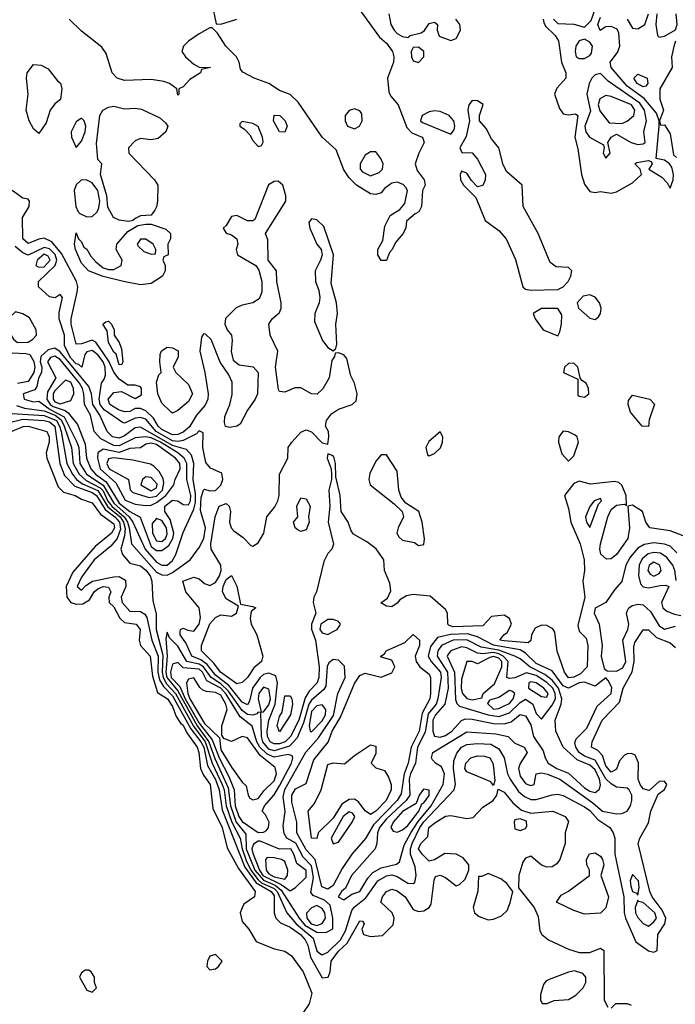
# Model space of a CAD drawing. Header units: inches. Extents: x 2789275 to 2951659, y 860290 to 1033804.
# Tile 283 of 316: x 2926578 to 2929030, y 990869 to 994549. Entities that reach past the tile are written whole.
import ezdxf

# ---------------------------------------------------------------- set-up
doc = ezdxf.new("R2010")
doc.units = ezdxf.units.IN
doc.header["$MEASUREMENT"] = 0
doc.layers.add('C9929', color=7, linetype='Continuous')

msp = doc.modelspace()

# ---------------------------------------------------------------- linework, layer by layer
at = {"layer": 'C9929', "color": 2}
for points, elevation in [([(2927297.3, 994610), (2927312.7, 994532.7), (2927330, 994531.3), (2927390, 994550.7)], 6), ([(2927848, 994588), (2927923.7, 994483.7), (2927950, 994460.5), (2927972, 994430), (2927977.6, 994410), (2927976.4, 994390), (2927953.4, 994330), (2927958.8, 994278.8), (2927964.5, 994264.5), (2927993.4, 994230), (2928025.4, 994145.4), (2928045.1, 994125.1), (2928082.8, 994110), (2928085.2, 994105.2), (2928090.6, 994090), (2928070.6, 994050), (2928057.3, 994010), (2928064.9, 993984.9), (2928091, 993950), (2928094.8, 993930), (2928084.7, 993910), (2928081, 993850), (2928071.3, 993830), (2928056.9, 993823.1), (2928024.7, 993795.3), (2928022, 993770), (2928011.6, 993748.4), (2927983.6, 993716.4), (2927971.3, 993690), (2927961, 993679), (2927950, 993648), (2927930, 993648), (2927918, 993670), (2927918, 993690), (2927936.4, 993723.6), (2927943.1, 993776.9), (2927963.1, 993816.9), (2928000.4, 993839.6), (2928018, 993862), (2928029, 993910), (2928022, 993922), (2928012.7, 993932.7), (2927990, 993941.2), (2927970, 993937.2), (2927942.5, 993917.5), (2927930, 993902), (2927910, 993895.3), (2927890, 993898), (2927838, 993930), (2927810, 993958), (2927790, 993988), (2927762, 994062), (2927710, 994109.2), (2927620.2, 994240.2), (2927590, 994268.7), (2927550, 994284), (2927509.5, 994309.5), (2927455.3, 994330), (2927412.5, 994352.5), (2927403.7, 994363.7), (2927399.3, 994390), (2927389.2, 994410), (2927348.7, 994450), (2927318, 994498), (2927298, 994518), (2927290, 994518), (2927250, 994495.3), (2927210, 994468.7), (2927191.3, 994450), (2927184.7, 994430), (2927198, 994410), (2927230, 994382), (2927250, 994371.3), (2927292, 994370), (2927258, 994362), (2927254, 994350), (2927214.8, 994325.2), (2927190, 994298), (2927174, 994290), (2927174, 994270), (2927170, 994266), (2927166, 994290), (2927138, 994310), (2927117.5, 994317.5), (2927070, 994324.5), (2926970, 994321.1), (2926942.7, 994330), (2926923.6, 994350), (2926902, 994422), (2926886, 994446), (2926810, 994505.6), (2926763, 994550)], 6), ([(2927958.5, 994570), (2927966.4, 994530), (2927979.1, 994510), (2927990, 994497.3), (2928010, 994486), (2928030, 994482), (2928038, 994490), (2928080.1, 994499.9), (2928091.6, 994508.4), (2928110, 994534.9), (2928130, 994538.8), (2928141, 994530), (2928139.1, 994510), (2928146.6, 994486.6), (2928190, 994470.6), (2928210, 994478.8), (2928227, 994510), (2928223.7, 994530), (2928209.3, 994550)], 10), ([(2928574.9, 994550), (2928590, 994534.9), (2928650, 994532.1), (2928690, 994520.9), (2928715, 994545), (2928731.4, 994591.4)], 14), ([(2928850.4, 994550), (2928870, 994516.3), (2928890, 994514.9), (2928916, 994530), (2928929.7, 994570)], 10), ([(2928961.3, 994570), (2928957.1, 994530), (2928963.8, 994490), (2928970, 994483), (2928990, 994486.4), (2929030, 994510.7), (2929036.8, 994530), (2929033.5, 994570)], 10), ([(2928535.6, 994550), (2928538.3, 994538.3), (2928543.9, 994523.9), (2928580.5, 994490), (2928592.7, 994470), (2928603.8, 994390), (2928620.7, 994350), (2928620.7, 994330), (2928587.2, 994292.8), (2928577.8, 994270), (2928596.2, 994216.2), (2928610, 994197), (2928630, 994192.6), (2928656.1, 994196.1), (2928664.9, 994190), (2928654.4, 994110), (2928665.8, 994065.8), (2928679.6, 993970), (2928690, 993934), (2928710, 993906), (2928730, 993902.4), (2928750, 993906.4), (2928790, 993900.5), (2928810, 993904.9), (2928870, 993939.3), (2928904, 993970), (2928898, 993990), (2928879, 994010), (2928885.6, 994014.4), (2928930, 994022.8), (2928939.1, 994019.1), (2928942.8, 994010), (2928931, 993990), (2928979.4, 993959.4), (2928999.4, 993939.4), (2929010, 993918.8), (2929022.4, 993950), (2929023.5, 993970), (2929017.1, 993997.1), (2929007.8, 994010), (2928990, 994023.1), (2928958, 994030), (2928969.7, 994150), (2928969.7, 994170), (2928959.5, 994199.5), (2928913.6, 994253.6), (2928850, 994300.7), (2928789.7, 994370), (2928786, 994390), (2928814.1, 994425.9), (2928822.7, 994450), (2928818.5, 994498.5), (2928812.8, 994512.8), (2928790, 994523), (2928770, 994521.3), (2928748.3, 994508.3), (2928740.4, 994530), (2928750, 994557.6)], 10), ([(2929030, 994468.7), (2929026.1, 994453.9), (2929015.5, 994410), (2929018, 994370), (2928971.5, 994290), (2928971.6, 994251.5), (2928985.5, 994210), (2928971.3, 994170), (2928974, 994154), (2928990, 994156), (2929010, 994122), (2929023.5, 994043.5), (2929034.1, 994034.1)], 10), ([(2929059.5, 992619.5), (2929010, 992638.7), (2928934, 992650), (2928919.6, 992670), (2928907, 992710), (2928870, 992734.5), (2928852, 992730), (2928858.4, 992650), (2928851.8, 992610), (2928810, 992549.6), (2928790, 992534), (2928772.3, 992532.3), (2928751.6, 992551.6), (2928747.6, 992570), (2928749.7, 992590), (2928777.2, 992690), (2928790, 992718.4), (2928810, 992734.4), (2928838, 992738), (2928847.3, 992732.7), (2928845.6, 992770), (2928830, 992809.3), (2928818.6, 992818.6), (2928802.4, 992822.4), (2928712.1, 992812.1), (2928670, 992824), (2928650, 992815.3), (2928616, 992770), (2928630, 992722), (2928638.7, 992670), (2928674, 992590), (2928688.5, 992530), (2928690.4, 992490), (2928684.4, 992450), (2928692, 992390), (2928664.9, 992284.9), (2928670, 992262.8), (2928696.7, 992236.7), (2928703.1, 992210), (2928700.3, 992130), (2928675.9, 992104.1), (2928650, 992091), (2928630, 992088.8), (2928616, 992110), (2928588.7, 992188.7), (2928579, 992259), (2928571.9, 992271.9), (2928550, 992284.8), (2928530, 992285.2), (2928505.9, 992274.1), (2928492, 992250), (2928490, 992228), (2928479.9, 992220.1), (2928390, 992227.2), (2928374, 992230), (2928389, 992250), (2928401.6, 992258.4), (2928417.2, 992290), (2928409.7, 992310), (2928390, 992322.5), (2928342.3, 992317.7), (2928310, 992282.9), (2928199.7, 992279.8), (2928184, 992284), (2928178.7, 992290), (2928177.7, 992330), (2928170, 992344.5), (2928113.8, 992393.8), (2928050, 992400.7), (2928024.9, 992395.1), (2927999.7, 992380.3), (2927990, 992367.8), (2927970, 992354.5), (2927950, 992357.2), (2927929, 992369), (2927953.6, 992386.4), (2927966.5, 992413.5), (2927962.9, 992442.9), (2927942.9, 992490), (2927940.5, 992530), (2927910.7, 992570.7), (2927876.8, 992596.8), (2927826.3, 992626.3), (2927818.2, 992638.2), (2927806.9, 992670), (2927780.5, 992710), (2927776.9, 992770), (2927760.2, 992840.2), (2927759.3, 992890), (2927754.5, 992910), (2927750, 992919), (2927730, 992926), (2927728, 992910), (2927742.8, 992870), (2927744, 992850), (2927744, 992830), (2927734.9, 992790), (2927737.6, 992730), (2927731.7, 992670), (2927751.3, 992588.7), (2927746, 992570), (2927730, 992554), (2927715.8, 992524.2), (2927688.5, 992410), (2927678.7, 992390), (2927675.6, 992370), (2927686, 992330), (2927670.1, 992290), (2927669.4, 992270.6), (2927684.1, 992230), (2927697.7, 992130), (2927697.1, 992090), (2927690.1, 992069.9), (2927661.2, 992038.8), (2927646.1, 992013.9), (2927621.7, 991930), (2927590.5, 991869.5), (2927570.5, 991849.5), (2927550, 991842.4), (2927530, 991841.7), (2927515.1, 991850), (2927505.6, 991870), (2927503.8, 991890), (2927509.9, 991930.1), (2927534.2, 991990), (2927542.5, 992070), (2927536.5, 992096.5), (2927510, 992105.8), (2927490, 992101.4), (2927477.3, 992090), (2927449.2, 992050), (2927437.8, 992002.2), (2927430, 991987.6), (2927410, 991998.2), (2927360, 992060), (2927310, 992098.3), (2927279.1, 992139.1), (2927255.8, 992155.8), (2927222.4, 992170), (2927199.6, 992219.6), (2927178, 992250), (2927178, 992262), (2927179.5, 992270), (2927190, 992274.9), (2927206.7, 992266.7), (2927230, 992263.6), (2927249.8, 992290), (2927254.3, 992314.3), (2927249, 992350), (2927199.7, 992410), (2927189, 992450), (2927230, 992464.6), (2927250, 992458.5), (2927270, 992441.8), (2927290, 992434), (2927310, 992444.7), (2927326, 992470), (2927332, 992490), (2927330.7, 992510), (2927294.7, 992570), (2927293.1, 992590), (2927309.7, 992690.2), (2927324.5, 992730), (2927350, 992740.5), (2927362, 992730), (2927366.4, 992710), (2927363.2, 992670), (2927369.1, 992650), (2927378.6, 992638.6), (2927413.8, 992613.8), (2927443.1, 992583.1), (2927450, 992580.5), (2927470, 992593), (2927490.8, 992629.2), (2927502.6, 992690), (2927532.3, 992727.7), (2927543.5, 992750), (2927548.8, 992770), (2927549.8, 992850), (2927580.5, 992910), (2927582.7, 992950), (2927595.4, 992970), (2927630, 993006.7), (2927650, 993015.8), (2927670, 993008), (2927710, 992967.3), (2927730, 992962), (2927734.7, 992990), (2927732.8, 993010), (2927722.4, 993030), (2927725.1, 993050), (2927744.6, 993075.4), (2927770, 993093.1), (2927822, 993110), (2927836.3, 993123.7), (2927839.7, 993150), (2927829.7, 993190), (2927817, 993217), (2927802, 993282), (2927790, 993296), (2927770, 993304), (2927758, 993302), (2927756, 993290), (2927745.5, 993274.5), (2927735.8, 993210), (2927711.6, 993168.4), (2927690.9, 993149.1), (2927670, 993149.8), (2927630, 993172.3), (2927607.1, 993172.9), (2927570, 993156.2), (2927550, 993159), (2927546.5, 993166.5), (2927535.1, 993250), (2927544.2, 993310), (2927514.7, 993370), (2927509.6, 993410), (2927522.9, 993430), (2927550, 993454.8), (2927556.3, 993470), (2927555.8, 993490), (2927539.5, 993570), (2927538.4, 993610), (2927507, 993650), (2927506, 993726), (2927498, 993750), (2927574, 993870), (2927574, 993890), (2927562, 993930), (2927544.5, 993944.5), (2927530, 993944.2), (2927508.7, 993931.3), (2927457.7, 993802.3), (2927450, 993797), (2927430, 993796.9), (2927390, 993816.2), (2927370, 993813.2), (2927350, 993779.3), (2927338.8, 993770), (2927350.5, 993750.5), (2927370, 993744.4), (2927390.4, 993730), (2927393.7, 993710), (2927387.7, 993690), (2927392.7, 993670), (2927462, 993630), (2927472.4, 993612.4), (2927484, 993570), (2927484.4, 993530), (2927474.1, 993505.9), (2927450.2, 993489.8), (2927410, 993481.6), (2927388.1, 993471.9), (2927348.2, 993431.8), (2927344.9, 993410), (2927354, 993390), (2927370.4, 993370), (2927373.4, 993350), (2927368.6, 993308.6), (2927376.5, 993276.5), (2927399.2, 993259.2), (2927451.6, 993251.6), (2927470.4, 993230.4), (2927467.2, 993150), (2927459.5, 993130), (2927430, 993089.5), (2927402.8, 993037.2), (2927390.4, 993029.6), (2927364.7, 993024.7), (2927348, 993028), (2927343.7, 993043.7), (2927345.4, 993065.4), (2927364.2, 993110), (2927372.8, 993147.2), (2927373.3, 993193.3), (2927360.8, 993220.8), (2927328.2, 993268.2), (2927293.9, 993353.9), (2927273.1, 993373.1), (2927265.8, 993374.2), (2927258, 993362), (2927251.8, 993310), (2927270.4, 993230), (2927282.8, 993150), (2927282, 993130), (2927272.1, 993108), (2927239, 993070), (2927212.8, 993027.2), (2927190, 993006.6), (2927170, 992997.8), (2927150, 992996.5), (2927110, 993016.8), (2927096.2, 993030), (2927078.8, 993058.8), (2927050, 993086.6), (2927030, 993095.4), (2927010, 993095.1), (2926990, 993084.8), (2926970, 993083.1), (2926947.8, 993090), (2926915.1, 993110), (2926908.9, 993130), (2926930, 993155.2), (2926959, 993159), (2927010, 993132.2), (2927033.8, 993146.2), (2927034, 993170), (2927030, 993176.2), (2927010, 993182.6), (2926982.2, 993182.3), (2926950, 993205.1), (2926930, 993230.9), (2926912.1, 993272.1), (2926863.2, 993343.2), (2926850, 993351.1), (2926810, 993337.4), (2926790, 993336), (2926770.9, 993410), (2926770.9, 993430), (2926793.5, 993530), (2926796, 993550), (2926790.9, 993570), (2926735.3, 993675.3), (2926698.2, 993718.2), (2926670, 993731.5), (2926650, 993728.6), (2926610, 993711.8), (2926590, 993729.5), (2926588.9, 993808.9), (2926613.6, 993850), (2926615.1, 993870), (2926610, 993877.2), (2926590, 993880.9), (2926549.8, 993909.8)], 10), ([(2926566.2, 993106.2), (2926596.2, 993096.2), (2926670, 993086.6), (2926710.5, 993070.5), (2926733, 993053), (2926745, 993030), (2926771.6, 992950), (2926778, 992890), (2926801.1, 992850), (2926826.7, 992826.7), (2926879.1, 992799.1), (2926890, 992788.2), (2926908.5, 992748.5), (2926922.9, 992730), (2926969.3, 992690), (2926981.8, 992670), (2926987.5, 992650), (2926996.5, 992590), (2927090, 992483.8), (2927110, 992473.5), (2927130, 992472.6), (2927150, 992482.3), (2927216.2, 992530), (2927250, 992575.8), (2927267.3, 992610), (2927273.4, 992650), (2927254.6, 992714.6), (2927257.3, 992762.7), (2927266.3, 992790), (2927270, 992793.7), (2927290, 992787.4), (2927310, 992789), (2927330.7, 992809.3), (2927338.3, 992830), (2927334.1, 992854.1), (2927291.9, 992871.9), (2927274, 992894), (2927262.6, 992950), (2927264, 993004), (2927250, 993011.8), (2927239.4, 993000.6), (2927190, 992976.3), (2927170, 992972.2), (2927150, 992974.8), (2927088.4, 993010), (2927050, 993055.2), (2927030, 993062.4), (2927010, 993059.1), (2926970, 993041.1), (2926962.7, 993042.7), (2926894, 993090), (2926879.9, 993110), (2926875, 993130), (2926883.7, 993190), (2926894.9, 993205.1), (2926899.4, 993220.6), (2926897.8, 993250), (2926890.4, 993270), (2926870, 993296.5), (2926850, 993312.5), (2926830, 993307.3), (2926822.6, 993297.4), (2926810.3, 993249.7), (2926800.1, 993260.1), (2926790, 993262.3), (2926770, 993283.7), (2926746.5, 993330), (2926745.8, 993370), (2926726.3, 993430), (2926725.6, 993454.4), (2926739, 993510), (2926730, 993522), (2926711.1, 993508.9), (2926690, 993512.3), (2926649.2, 993550), (2926649.2, 993570), (2926711.6, 993630), (2926717.6, 993650), (2926710.7, 993670.7), (2926690, 993692.5), (2926670, 993697.4), (2926610, 993668.9), (2926590, 993677.4), (2926561.2, 993701.2)], 14), ([(2926550, 993304), (2926601.6, 993301.6), (2926616.7, 993296.7), (2926630.7, 993270.7), (2926634.6, 993250), (2926631.4, 993230), (2926610, 993195.8), (2926570, 993188.6)], 14), ([(2926550, 993076.3), (2926670, 993069.1), (2926715.6, 993050), (2926727.8, 993030), (2926733.1, 993010), (2926754.2, 992890), (2926775.3, 992850), (2926790.9, 992830), (2926813.5, 992813.5), (2926870, 992789.5), (2926908.1, 992728.1), (2926953.6, 992690), (2926966.7, 992670), (2926972.7, 992647.3), (2926970, 992619.5), (2926956.5, 992570), (2926962.6, 992550), (2926990, 992518), (2927030, 992507.2), (2927050, 992491.3), (2927065.7, 992470), (2927072.8, 992450), (2927076.4, 992376.4), (2927088.3, 992328.3), (2927088.4, 992270), (2927113.1, 992173.1), (2927110.8, 992110), (2927114.6, 992090), (2927126.9, 992066.9), (2927160.8, 992030), (2927228.6, 991908.6), (2927272.4, 991850), (2927297.8, 991770), (2927336, 991690), (2927342.9, 991670), (2927350.1, 991610), (2927372, 991550), (2927402.2, 991490), (2927410.1, 991450), (2927425.8, 991405.8), (2927442.4, 991370), (2927470, 991334), (2927483, 991323), (2927530, 991301), (2927541.5, 991290), (2927576.8, 991210), (2927612.3, 991170), (2927676.2, 991116.2), (2927689.1, 991069.1), (2927699.5, 991059.5), (2927710, 991053.6), (2927730, 991063.5), (2927777.5, 991110), (2927796.2, 991143.8), (2927820.4, 991219.6), (2927828.5, 991231.5), (2927872.9, 991267), (2927917.4, 991330), (2927950, 991349.2), (2927970, 991352.8), (2927990, 991346.7), (2928030, 991321.1), (2928050, 991320.5), (2928055.6, 991324.4), (2928060.5, 991350), (2928057.2, 991382.7), (2928039.1, 991430), (2928039.2, 991450), (2928045.8, 991470), (2928074.5, 991530), (2928089.9, 991550.1), (2928202.4, 991670), (2928208.4, 991691.5), (2928200.7, 991750), (2928201.8, 991778.2), (2928212.7, 991807.3), (2928230.8, 991829.2), (2928250, 991839.6), (2928290, 991843.2), (2928340.6, 991840.6), (2928370, 991823.1), (2928390.2, 991790), (2928402.7, 991730), (2928412, 991710), (2928443.8, 991663.8), (2928465.4, 991645.4), (2928490, 991634.7), (2928510, 991634), (2928570, 991651.8), (2928590, 991654.6), (2928610, 991648.9), (2928690, 991606.9), (2928710, 991592.4), (2928739.8, 991559.8), (2928784.9, 991530), (2928797.6, 991510), (2928803.6, 991490), (2928804.2, 991430), (2928837.8, 991270), (2928838, 991210), (2928843.6, 991190), (2928881.8, 991101.8), (2928930, 991068.4), (2928950, 991064), (2928962, 991070), (2928963.9, 991130), (2928991.1, 991170), (2928994.8, 991190), (2928980.9, 991220.9), (2928943.1, 991270), (2928934.4, 991290), (2928891.3, 991470), (2928896.9, 991490), (2928930, 991547.3), (2928938.3, 991590), (2928965.4, 991654.6), (2928990, 991671), (2928997.6, 991690), (2928990, 991702.7), (2928970, 991700.9), (2928932.4, 991667.6), (2928910, 991674), (2928898, 991690), (2928891.1, 991710), (2928891.7, 991771.7), (2928879.7, 991799.7), (2928866.4, 991806.4), (2928850, 991805.3), (2928840.4, 991799.6), (2928821, 991779), (2928810, 991747.6), (2928790, 991736), (2928770, 991759.5), (2928758, 991798), (2928738.5, 991818.5), (2928716, 991830), (2928718.4, 991850), (2928756.2, 991930), (2928821.6, 991998.4), (2928834.5, 992050), (2928869.1, 992110.9), (2928876.4, 992150), (2928875.1, 992204.9), (2928878.9, 992221.1), (2928910, 992267.7), (2928930, 992268.2), (2928959.2, 992239.2), (2929010, 992219.5), (2929030, 992202)], 10), ([(2926550, 993045.7), (2926590, 993055.6), (2926670, 993050.1), (2926690, 993045.5), (2926709.3, 993030), (2926728.5, 992890), (2926745.4, 992845.4), (2926785, 992805), (2926850, 992781.6), (2926865.4, 992770), (2926897.9, 992717.9), (2926934.6, 992690), (2926951.6, 992670), (2926955.8, 992644.2), (2926943, 992610), (2926918.6, 992581.4), (2926856.3, 992530), (2926810, 992464.5), (2926793, 992430), (2926810, 992416.4), (2926825.7, 992434.3), (2926850.5, 992449.5), (2926930, 992466.8), (2926950, 992468), (2926973.7, 992453.7), (2926975.8, 992430), (2926958, 992390), (2926961.6, 992370), (2926990, 992337.6), (2927030, 992336.5), (2927046.7, 992326.7), (2927054.4, 992314.4), (2927072.1, 992230), (2927095.9, 992170), (2927095.2, 992110), (2927101.8, 992081.8), (2927116.3, 992056.3), (2927150, 992021.6), (2927218.7, 991898.7), (2927256.3, 991850), (2927266.6, 991830), (2927281, 991761), (2927310, 991709.1), (2927324.6, 991670), (2927335.5, 991595.5), (2927420.8, 991380.8), (2927462.1, 991322.1), (2927518.2, 991290), (2927530, 991273.6), (2927530.3, 991210.2), (2927536.3, 991190), (2927553.6, 991173.6), (2927590, 991156.5), (2927629, 991130), (2927646, 991110), (2927655.4, 991090), (2927665.4, 991045.4), (2927710, 990968.2), (2927731.8, 990970), (2927738.7, 990990), (2927743.1, 991030), (2927770, 991067.6), (2927803.1, 991096.9), (2927850, 991180.7), (2927859.8, 991179.8), (2927866, 991170), (2927857.3, 991150), (2927864, 991130), (2927890, 991122), (2927934.5, 991125.5), (2927974.9, 991165.1), (2927978.7, 991190), (2927971.6, 991210), (2927929.3, 991250), (2927934.5, 991270), (2927950, 991290.4), (2927970, 991299.5), (2927990, 991293.1), (2928020.3, 991270), (2928050, 991223), (2928070, 991215.5), (2928090, 991218), (2928109.6, 991230.3), (2928117.4, 991242.6), (2928127.8, 991332.2), (2928133.2, 991346.8), (2928150, 991351), (2928170, 991342), (2928210, 991311.3), (2928223.1, 991316.9), (2928244, 991336), (2928258, 991370), (2928258, 991390), (2928236, 991416), (2928210, 991429.2), (2928167.7, 991432.3), (2928130, 991408), (2928110, 991404), (2928082.9, 991430), (2928070, 991449.3), (2928078, 991470), (2928103.9, 991496.1), (2928108.7, 991530), (2928134, 991550), (2928170, 991572.4), (2928190, 991574.9), (2928250, 991562.8), (2928273.6, 991566.4), (2928310, 991606), (2928348.7, 991630), (2928362, 991650), (2928367.3, 991672.7), (2928390, 991661), (2928421.7, 991621.7), (2928454.6, 991594.6), (2928490, 991582.8), (2928572, 991590), (2928618, 991570), (2928630, 991552), (2928618, 991510), (2928618, 991470), (2928598, 991410), (2928586.8, 991393.2), (2928570, 991382), (2928550, 991381.2), (2928530, 991389), (2928490, 991422), (2928470, 991415.3), (2928459.8, 991400.2), (2928444.7, 991350), (2928443.6, 991303.6), (2928502, 991230), (2928516.9, 991196.9), (2928523.5, 991143.5), (2928531.3, 991130), (2928556, 991110), (2928630, 991074.4), (2928670, 991062), (2928710, 991062.8), (2928750, 991078), (2928762, 991070), (2928763.6, 990883.6), (2928778, 990858)], 6), ([(2926550, 993011.2), (2926591.3, 993028.7), (2926610, 993028.8), (2926679.3, 993010), (2926688.2, 992990), (2926688.2, 992970), (2926677.6, 992930), (2926679.5, 992910), (2926722.2, 992802.2), (2926742.5, 992782.5), (2926786, 992770), (2926810, 992756.5), (2926850, 992743), (2926880.4, 992700.4), (2926930, 992664), (2926933, 992650), (2926921.3, 992630), (2926860.7, 992579.3), (2926776.6, 992483.4), (2926752.1, 992430), (2926754.6, 992390), (2926770.2, 992370.2), (2926790, 992363.7), (2926814.2, 992365.8), (2926839.3, 992380.7), (2926857.4, 992410), (2926870, 992421.7), (2926890, 992430.2), (2926910, 992427.3), (2926918.7, 992410), (2926911.7, 992390), (2926912.7, 992370), (2926930, 992354.4), (2926952.3, 992312.3), (2926970, 992295.8), (2927013.4, 992290), (2927028.4, 992270), (2927025.3, 992230), (2927030.2, 992210.2), (2927065.7, 992170), (2927075.4, 992095.4), (2927094, 992034), (2927131.7, 992010), (2927150, 991981.3), (2927163.9, 991943.9), (2927179.6, 991919.6), (2927190, 991911.7), (2927203.4, 991883.4), (2927242, 991830), (2927248.7, 991810), (2927255, 991750), (2927265.1, 991725.1), (2927291, 991690), (2927300.5, 991600.5), (2927335.9, 991530), (2927353.9, 991453.9), (2927396.7, 991376.7), (2927459.3, 991290), (2927456, 991270), (2927416.8, 991243.2), (2927410, 991228.7), (2927403, 991210), (2927410, 991178), (2927434.8, 991150), (2927463.1, 991103.1), (2927530, 991075.5), (2927570, 991067.3), (2927594.8, 991050), (2927638.4, 990990), (2927670.5, 990910), (2927661, 990870), (2927615.6, 990804.4)], 2), ([(2929035.5, 992555.5), (2929010, 992580.4), (2928988.9, 992588.9), (2928950, 992593.1), (2928913, 992587), (2928890, 992573.3), (2928860.8, 992539.2), (2928844.6, 992510), (2928830, 992449), (2928802, 992418), (2928770.6, 992370), (2928730, 992348.7), (2928726, 992330), (2928744.9, 992290), (2928756.4, 992210), (2928752.6, 992170), (2928763.6, 992123.6), (2928774.9, 992114.9), (2928810, 992114.3), (2928833.8, 992126.2), (2928844.4, 992150), (2928833.5, 992230), (2928852.8, 992270), (2928856.3, 992290), (2928847.8, 992330), (2928850, 992338), (2928856, 992350), (2928870, 992359.3), (2928890, 992363.7), (2928910, 992361.3), (2928936.7, 992336.7), (2928970, 992282.6), (2928990, 992270.5), (2929030, 992282.4)], 14), ([(2929033.1, 992453.1), (2929028.6, 992490), (2929020.9, 992510), (2928998.6, 992538.6), (2928974.2, 992554.2), (2928950, 992557.8), (2928927.8, 992552.2), (2928906.1, 992533.9), (2928894.5, 992510), (2928891.9, 992471.9), (2928900.2, 992440.2), (2928910, 992428.7), (2928930, 992424.9), (2928973.8, 992433.8), (2928994.7, 992434.7), (2929006, 992430), (2928977.8, 992370), (2928983.1, 992350), (2928998.1, 992338.1), (2929026.9, 992326.9), (2929050, 992322)], 18), ([(2928790, 990854), (2928808, 990872), (2928850, 990871.3), (2928865.4, 990865.4)], 6)]:
    msp.add_lwpolyline(points, dxfattribs=dict(at, elevation=elevation))
for points, elevation in [([(2928690, 994476.3), (2928670, 994469.5), (2928658, 994450), (2928654.9, 994430), (2928659.3, 994410), (2928670, 994403.1), (2928690, 994403.1), (2928710, 994414.9), (2928716.2, 994423.8), (2928720.4, 994450), (2928710, 994464.2)], 14), ([(2928070, 994446), (2928050, 994445.2), (2928041.6, 994430), (2928043.1, 994410), (2928050, 994394.8), (2928070, 994388), (2928089.4, 994410), (2928089.2, 994430)], 10), ([(2926650, 994122.7), (2926630, 994140.9), (2926613.3, 994170), (2926602.4, 994210), (2926609.5, 994270), (2926604.5, 994330), (2926607, 994350), (2926630, 994380.7), (2926658.4, 994378.4), (2926685.2, 994365.2), (2926719.6, 994319.6), (2926730.9, 994310.9), (2926736, 994290), (2926731, 994250), (2926710, 994234), (2926693, 994210), (2926677, 994163)], 6), ([(2928750, 994347.8), (2928730, 994342.9), (2928717.1, 994330), (2928708.2, 994310), (2928699.1, 994270), (2928713.2, 994206.8), (2928691.1, 994150), (2928695, 994130), (2928709.5, 994109.5), (2928761, 994081), (2928763.8, 994070), (2928759.5, 994050), (2928770, 994030.7), (2928786.6, 994050), (2928777.2, 994090), (2928789.6, 994110), (2928810, 994120.3), (2928864.7, 994090), (2928890, 994082), (2928910, 994084), (2928917.2, 994090), (2928912, 994130), (2928922.2, 994170), (2928915.2, 994210), (2928896.7, 994236.7), (2928778.4, 994318.4)], 14), ([(2928910, 994298), (2928887.8, 994310), (2928875.1, 994330), (2928890, 994344.9), (2928924, 994330), (2928926.8, 994310), (2928919.3, 994300.7)], 6), ([(2928270, 994247), (2928257.6, 994230), (2928254, 994210), (2928260.7, 994170), (2928247.7, 994112.3), (2928224.7, 994070), (2928232, 994052), (2928270, 994050.7), (2928290, 994027.7), (2928319.5, 993970), (2928318.7, 993950), (2928310, 993929.4), (2928290, 993924), (2928267.3, 993947.3), (2928250, 993975.1), (2928230, 993982), (2928224.9, 993970), (2928226.4, 993950), (2928238, 993930), (2928283.5, 993883.5), (2928318.5, 993798.5), (2928370, 993760.7), (2928397.1, 993730), (2928432.2, 993652.2), (2928459.1, 993550), (2928470, 993541.6), (2928490, 993537.6), (2928590, 993540.3), (2928610, 993550.4), (2928629.6, 993570), (2928639.6, 993590), (2928642.7, 993610), (2928630, 993622.7), (2928584.4, 993624.4), (2928561.5, 993641.5), (2928516.9, 993750), (2928460.9, 993850), (2928457, 993930), (2928400.3, 993980.3), (2928386, 994006), (2928369.8, 994069.8), (2928343.1, 994103.1), (2928322.2, 994142.3), (2928298, 994170), (2928297.6, 994190), (2928311.4, 994231.4), (2928290, 994245.1)], 10), ([(2928770, 994264.8), (2928747.4, 994252.6), (2928741.1, 994230), (2928748.1, 994208.1), (2928783, 994163), (2928830, 994160.7), (2928850, 994169.1), (2928875.3, 994190), (2928878.8, 994210), (2928865.6, 994230), (2928790, 994261.7)], 18), ([(2926970, 994214.9), (2927010, 994217.3), (2927033.7, 994213.7), (2927102, 994182), (2927123.6, 994163.6), (2927132, 994150), (2927124.7, 994130), (2927095.9, 994104.1), (2927070, 994099), (2927030, 994104), (2927010, 994095.3), (2926984.7, 994070), (2926986, 994050), (2927082.8, 993950), (2927094.8, 993930), (2927093.4, 993870), (2927090.5, 993849.5), (2927083.5, 993836.5), (2927070, 993818), (2927030, 993815.3), (2927010, 993806), (2927002, 993798), (2926985.4, 993794.6), (2926950, 993799.3), (2926929.7, 993809.7), (2926908.2, 993848.2), (2926904, 993890), (2926880.9, 993970), (2926886, 994010), (2926870, 994026), (2926865.8, 994085.8), (2926878.4, 994190), (2926889.6, 994210.3), (2926910, 994222), (2926930, 994224.9)], 6), ([(2927830, 994215.3), (2927810, 994208.7), (2927796, 994190), (2927796, 994170), (2927804.7, 994150), (2927830, 994141), (2927849, 994151), (2927859, 994170), (2927857.2, 994197.2), (2927850, 994208)], 6), ([(2928130, 994208.5), (2928110, 994204), (2928083.8, 994190), (2928077.1, 994170), (2928084.1, 994164.1), (2928190, 994121), (2928202.9, 994137.1), (2928206, 994150), (2928201.3, 994170), (2928184.2, 994190), (2928150, 994205.3)], 10), ([(2926810, 994180.9), (2926790, 994167), (2926770.4, 994130), (2926772.7, 994110), (2926790, 994071.3), (2926810, 994094), (2926823.1, 994130), (2926826, 994150), (2926819.5, 994170)], 10), ([(2927410, 994168), (2927401, 994159), (2927401, 994150), (2927419.5, 994139.5), (2927438.7, 994118.7), (2927450, 994097.3), (2927470, 994074.8), (2927482, 994078), (2927489.1, 994090.9), (2927486.6, 994110), (2927470, 994149.2), (2927450, 994160.7)], 10), ([(2927570, 994128.7), (2927549.3, 994130), (2927527, 994170), (2927530, 994191.3), (2927550.7, 994190.7), (2927571.3, 994170), (2927578, 994150)], 6), ([(2927910, 994055.3), (2927890, 994055.3), (2927870, 994042), (2927851.3, 994010), (2927852, 993990), (2927859.6, 993979.6), (2927890, 993964.7), (2927923.1, 993976.9), (2927935.3, 993990), (2927937.2, 994010), (2927929, 994030)], 6), ([(2926810, 993949.8), (2926789.2, 993930.8), (2926782, 993910), (2926788.2, 993850), (2926796.5, 993830), (2926803.8, 993823.8), (2926830, 993812.3), (2926850, 993813.6), (2926868.5, 993830), (2926874.5, 993845.5), (2926877.6, 993870), (2926871.1, 993910), (2926850, 993938.5), (2926830, 993949)], 10), ([(2927670, 993804.5), (2927659.5, 993790), (2927663.2, 993770), (2927689.3, 993709.3), (2927705.3, 993690), (2927708.9, 993670), (2927703.6, 993650), (2927682.8, 993610), (2927684.4, 993570), (2927696.9, 993536.9), (2927700.7, 993510), (2927698.2, 993490), (2927681.8, 993450), (2927680.2, 993420.2), (2927710.3, 993350), (2927730, 993323), (2927750, 993310.8), (2927760.4, 993319.6), (2927764.4, 993335.6), (2927760.8, 993410), (2927766.8, 993450), (2927762.4, 993490), (2927742.9, 993562.9), (2927751.3, 993670), (2927715.1, 993775.1), (2927690, 993800.5)], 10), ([(2927030, 993557.2), (2926966, 993570), (2926890, 993588.7), (2926835.3, 993610), (2926810, 993639), (2926787.3, 993690), (2926783.7, 993710), (2926790, 993752), (2926798, 993730), (2926810, 993718), (2926818.5, 993698.5), (2926830, 993690.6), (2926844.4, 993664.4), (2926863.4, 993643.4), (2926890, 993621), (2926910, 993614.8), (2926930, 993614.8), (2926958, 993630), (2926962, 993650), (2926939, 993690), (2926942, 993710), (2926983.1, 993756.9), (2927020.4, 993779.6), (2927050, 993784.7), (2927070, 993784.7), (2927125.4, 993765.4), (2927142, 993750), (2927142, 993730), (2927132, 993710), (2927134, 993670), (2927118, 993662), (2927114, 993650), (2927122, 993630), (2927122, 993610), (2927112, 993590), (2927070, 993562.7)], 6), ([(2927050, 993728.7), (2927030, 993728), (2927018, 993710), (2927022, 993702), (2927042, 993682), (2927070, 993672), (2927086, 993674), (2927088, 993690), (2927078, 993710)], 6), ([(2926670, 993671.8), (2926643.9, 993650), (2926639.3, 993630), (2926650, 993624), (2926670, 993624.8), (2926692.9, 993650), (2926684.8, 993664.8)], 18), ([(2928710, 993519.8), (2928685, 993515), (2928663, 993490), (2928667.3, 993470), (2928710, 993433.4), (2928730, 993428), (2928742.5, 993437.5), (2928749.6, 993450.4), (2928752, 993470), (2928746.9, 993490), (2928730, 993512.1)], 10), ([(2926562.8, 993457.2), (2926542.5, 993437.5), (2926538.7, 993421.3), (2926539, 993399), (2926547.6, 993367.6), (2926554.7, 993354.7), (2926570, 993342.3), (2926610, 993343.2), (2926626.8, 993353.2), (2926641.7, 993370), (2926640.4, 993390), (2926614.5, 993434.5), (2926590, 993449)], 18), ([(2928530, 993469.3), (2928498.8, 993450), (2928506, 993430), (2928536, 993390), (2928590, 993367.3), (2928598, 993382), (2928603.7, 993410), (2928605.2, 993445.2), (2928590, 993469)], 10), ([(2926950, 993259), (2926938.7, 993298.7), (2926930, 993306), (2926910, 993342), (2926905.2, 993385.2), (2926889, 993410), (2926900.4, 993419.6), (2926910, 993422), (2926922, 993410), (2926932, 993390), (2926931.3, 993370), (2926950, 993342), (2926958.5, 993318.5), (2926964.7, 993270), (2926959.8, 993260.2)], 6), ([(2926710, 993321.4), (2926684.8, 993315.2), (2926657.8, 993290), (2926655.1, 993270), (2926660.8, 993250), (2926660.2, 993230), (2926649.2, 993209.2), (2926642.3, 993177.7), (2926634.9, 993165.1), (2926590.8, 993150), (2926595.5, 993130), (2926630, 993120.2), (2926650, 993122.3), (2926692, 993092), (2926744.7, 993064.7), (2926792.1, 992970), (2926799.5, 992950), (2926803.5, 992890), (2926828.1, 992850), (2926890, 992809.1), (2926930, 992741.1), (2926987.4, 992690), (2927001.4, 992670), (2927048, 992570), (2927090, 992521.3), (2927110, 992510.3), (2927129.6, 992510.4), (2927150, 992527), (2927162.4, 992550), (2927190, 992632), (2927230, 992719.5), (2927235.8, 992744.3), (2927236, 992776), (2927227, 992830), (2927229.3, 992889.3), (2927220.6, 992920.6), (2927202.3, 992942.3), (2927150, 992957.1), (2927030, 993025.6), (2927010, 993023.5), (2926970, 992993.5), (2926950, 992984.7), (2926925.4, 992990), (2926905.1, 993010), (2926878.2, 993070), (2926851.3, 993110), (2926847, 993150), (2926837.5, 993177.5), (2926730, 993307.2)], 18), ([(2927150, 993078), (2927143.1, 993083.1), (2927110, 993115.3), (2927095.1, 993150), (2927090, 993194), (2927099, 993221), (2927108, 993230), (2927102, 993270), (2927103.1, 993296.9), (2927108.9, 993311.1), (2927130, 993324.7), (2927150, 993322), (2927170.7, 993310.7), (2927171.1, 993288.9), (2927152, 993250), (2927162, 993230), (2927210, 993184.7), (2927224, 993150), (2927210, 993121.2), (2927170, 993088)], 6), ([(2926710, 993291.2), (2926693.5, 993286.5), (2926682, 993270), (2926713.8, 993210), (2926682.7, 993157.3), (2926680.1, 993130), (2926692.7, 993110), (2926703, 993103), (2926748, 993088), (2926759.5, 993079.5), (2926795.2, 993035.2), (2926822.7, 992962.7), (2926828.6, 992910), (2926844.6, 992870), (2926861.5, 992850), (2926901.6, 992821.6), (2926950, 992742.2), (2926990, 992710.9), (2927029.3, 992689.3), (2927070, 992580.2), (2927090, 992564.5), (2927110, 992565.2), (2927136.1, 992583.9), (2927150.9, 992609.1), (2927155.2, 992630), (2927141.1, 992681.1), (2927121.1, 992710), (2927121.1, 992730), (2927150, 992753), (2927170, 992750.2), (2927190, 992736.5), (2927210, 992735.8), (2927216.7, 992750), (2927218.8, 992770), (2927203.2, 992830), (2927203.2, 992890), (2927193.6, 992910), (2927170, 992929.9), (2927104.9, 992970), (2927070, 992985.4), (2927050, 992989.3), (2927010, 992985.3), (2926950, 992956.5), (2926930, 992957), (2926881.6, 992981.6), (2926857.2, 993010), (2926843.8, 993070), (2926820.3, 993110), (2926818.4, 993150), (2926813.3, 993170), (2926801.7, 993190), (2926730, 993279.1)], 22), ([(2928650, 993265.2), (2928630, 993264), (2928616, 993250), (2928612, 993230), (2928665.4, 993205.4), (2928665.8, 993145.8), (2928670, 993141), (2928690, 993138), (2928706, 993150), (2928705.2, 993170), (2928696, 993190), (2928680.2, 993200.2), (2928674, 993210), (2928665.2, 993250)], 10), ([(2926750, 993201.3), (2926710, 993161.2), (2926703.8, 993150), (2926703.4, 993130), (2926710, 993120.6), (2926730, 993112.6), (2926770, 993125.3), (2926780.4, 993150), (2926779.3, 993170), (2926770, 993193.7)], 26), ([(2928930, 993028.7), (2928906, 993030), (2928862, 993082), (2928854, 993110), (2928854.6, 993125.4), (2928870, 993144.7), (2928934, 993130), (2928951.6, 993111.6), (2928932.7, 993052.7)], 6), ([(2928150, 993008.7), (2928107.7, 992972.3), (2928096.4, 992950), (2928102.8, 992922.8), (2928110, 992919.1), (2928130, 992926.7), (2928151.6, 992948.4), (2928159.6, 992970), (2928161.2, 992990)], 10), ([(2928610, 993011.3), (2928594.4, 992990), (2928593.4, 992970), (2928605.8, 992925.8), (2928630, 992898.8), (2928650, 992918.8), (2928668.2, 992970), (2928662.9, 992990), (2928655.9, 992995.9), (2928630, 993008.2)], 10), ([(2927070, 992965.7), (2927050, 992961.8), (2927030, 992948), (2926990, 992945.6), (2926950, 992930.5), (2926890, 992943.1), (2926870.3, 992930), (2926869.2, 992910), (2926879.7, 992870), (2926937.8, 992817.8), (2926972.6, 992752.6), (2927010, 992737.8), (2927050, 992733), (2927070, 992734.3), (2927090, 992744.1), (2927124.7, 992770), (2927155.3, 992810), (2927159.5, 992830), (2927179, 992870), (2927177, 992890), (2927160.9, 992910), (2927090, 992961.2)], 26), ([(2926929.5, 992910.5), (2926910, 992907.3), (2926904, 992890), (2926913.6, 992870), (2926985.5, 992830), (2926991.1, 992791.1), (2927001.1, 992781.1), (2927063, 992763), (2927090, 992767.5), (2927112.9, 992790), (2927117.5, 992817.5), (2927114.4, 992834.4), (2927100.1, 992860.1), (2927079.8, 992879.8), (2927067, 992887), (2927001.8, 992901.8)], 30), ([(2927950, 992922), (2927930, 992922), (2927910, 992898), (2927887.6, 992852.4), (2927884.2, 992830), (2927888.8, 992810), (2927979.1, 992739.1), (2928008.4, 992710), (2928013.7, 992690), (2927993.4, 992650), (2927988.7, 992630), (2927995.6, 992615.6), (2928010, 992603), (2928054.9, 992594.9), (2928070, 992582.8), (2928090, 992586.8), (2928091.8, 992608.2), (2928083.1, 992670), (2928071.3, 992710), (2928022, 992742), (2928004.2, 992764.2), (2927996.4, 992790), (2927990, 992861.2)], 10), ([(2927050, 992840.4), (2927038, 992830), (2927031.8, 992810), (2927070, 992788.1), (2927090, 992799.5), (2927092.8, 992812.8), (2927070, 992837.2)], 34), ([(2927630, 992635.3), (2927620.2, 992640.2), (2927608.7, 992650), (2927602, 992670), (2927618, 992690), (2927615.3, 992730), (2927630, 992762), (2927650, 992758), (2927664.7, 992730), (2927658, 992690), (2927661, 992670), (2927650, 992642)], 6), ([(2928750, 992759), (2928726, 992750), (2928710, 992728.7), (2928694, 992690), (2928697.3, 992670), (2928710, 992651), (2928742.5, 992737.5), (2928753.3, 992750)], 14), ([(2927090, 992683.9), (2927073.8, 992666.2), (2927075.3, 992630), (2927090, 992600.7), (2927110, 992598.4), (2927123.5, 992610), (2927130, 992625.5), (2927127.2, 992650), (2927110, 992676.5)], 26), ([(2928950, 992521.7), (2928932.4, 992510), (2928927.2, 992490), (2928936, 992476), (2928950, 992469.2), (2928970, 992479.3), (2928976.9, 992490), (2928972.4, 992510)], 22), ([(2927390, 992066.9), (2927329.8, 992110), (2927303.9, 992143.9), (2927258, 992190), (2927258.7, 992210), (2927290, 992290.7), (2927310, 992314), (2927330, 992324), (2927370, 992318.8), (2927388.7, 992330), (2927396.4, 992356.4), (2927350, 992383.7), (2927336.3, 992410), (2927339.1, 992430), (2927350, 992456.4), (2927370, 992470.7), (2927390, 992431), (2927403.6, 992363.6), (2927450, 992356), (2927462, 992350), (2927443.5, 992336.5), (2927440.7, 992310), (2927444, 992290), (2927464.9, 992250), (2927487.7, 992170), (2927482.8, 992150), (2927453.5, 992126.5), (2927430, 992089.7), (2927410, 992071.8)], 6), ([(2927750, 992307), (2927730, 992306.3), (2927704.4, 992290), (2927700.8, 992270), (2927710, 992257), (2927730, 992250.4), (2927750, 992262), (2927766, 992270), (2927775.9, 992284.1), (2927778, 992290), (2927770, 992299.3)], 14), ([(2927130, 992259), (2927125.4, 992234.6), (2927130.1, 992170.1), (2927124.6, 992110), (2927128.3, 992090), (2927170, 992039.8), (2927241.6, 991910), (2927286, 991850), (2927307.8, 991787.8), (2927357.5, 991677.5), (2927366.1, 991610), (2927387.4, 991550), (2927424.2, 991504.2), (2927425.8, 991450), (2927458.1, 991370), (2927490, 991332.8), (2927534.1, 991314.1), (2927555.6, 991295.6), (2927623.5, 991190), (2927644.9, 991164.9), (2927690, 991138.8), (2927723.3, 991136.7), (2927730, 991140.7), (2927749.6, 991150.4), (2927749.8, 991190), (2927738.8, 991238.8), (2927718.2, 991258.2), (2927675.4, 991275.4), (2927666.9, 991286.9), (2927677.1, 991343), (2927670, 991386.6), (2927638.9, 991418.9), (2927610.7, 991470.7), (2927576.9, 991490), (2927566.9, 991506.9), (2927563.8, 991536.2), (2927570.8, 991589.2), (2927563.7, 991643.7), (2927570, 991671.7), (2927648.5, 991811.5), (2927695.7, 991864.3), (2927751.8, 991948.2), (2927768.3, 992030), (2927795.3, 992090), (2927792.3, 992132.3), (2927770, 992154.7), (2927750, 992156.9), (2927734.5, 992145.5), (2927728.2, 992131.8), (2927722.7, 992057.3), (2927715.4, 992044.6), (2927670, 992005.3), (2927659.8, 991990), (2927639.2, 991920.8), (2927615.9, 991864), (2927587, 991833), (2927530, 991816.6), (2927510, 991822.2), (2927487.2, 991850), (2927482.3, 991870), (2927479.5, 991959.5), (2927470, 991960.9), (2927465.5, 991954.5), (2927450.2, 991949.8), (2927430, 991952.1), (2927410, 991966.5), (2927358.9, 992038.9), (2927330, 992066.6), (2927294, 992090), (2927266, 992130), (2927250, 992140.1), (2927203.5, 992150), (2927170, 992207.4), (2927138, 992238)], 14), ([(2927730, 991298.5), (2927707.9, 991307.9), (2927683.2, 991410), (2927650, 991446.6), (2927615.3, 991510), (2927614.6, 991550), (2927596.1, 991623.9), (2927596.4, 991650), (2927610, 991674), (2927650, 991694), (2927678.2, 991781.8), (2927731.6, 991848.4), (2927747.1, 991890), (2927778.2, 991941.8), (2927830, 992067.3), (2927850, 992097.3), (2927870, 992106.8), (2927930, 992090.8), (2927970, 992107.3), (2927981.2, 992130), (2927970, 992155.3), (2927930, 992166), (2927928.7, 992170), (2927942, 992178), (2927948.7, 992190), (2928018.7, 992221.3), (2928050, 992250.3), (2928073.8, 992230), (2928072.8, 992210), (2928057, 992170), (2928061.3, 992150), (2928074.9, 992130), (2928110, 992102.8), (2928114.3, 992090), (2928114.2, 992030), (2928112.6, 992010), (2928083.1, 991956.9), (2928072.3, 991890), (2928042.1, 991830), (2928031.3, 991770), (2928015.4, 991730), (2928004.8, 991655.2), (2927989.3, 991630), (2927900.9, 991539.1), (2927871.6, 991488.4), (2927820.4, 991430), (2927783.7, 991376.3), (2927750, 991313)], 10), ([(2928253.2, 992253.2), (2928189.5, 992250.5), (2928140.9, 992239.1), (2928114.4, 992205.6), (2928105.4, 992170), (2928116.5, 992150), (2928152.1, 992110), (2928154.6, 992090), (2928142.5, 992010), (2928135.1, 991990), (2928105.6, 991954.4), (2928094.1, 991885.9), (2928065.9, 991830), (2928058.8, 991770), (2928039.5, 991730), (2928034.8, 991710), (2928036.6, 991650), (2928023.5, 991630), (2927950, 991561.4), (2927924.2, 991530), (2927916, 991510), (2927913.8, 991470), (2927907, 991450), (2927819, 991350), (2927796.7, 991303.3), (2927781.6, 991290), (2927768.7, 991270), (2927790, 991259.3), (2927820.1, 991279.9), (2927850, 991290.3), (2927880.5, 991339.5), (2927899.3, 991360.7), (2927930, 991378.5), (2927987, 991393), (2927998.4, 991401.6), (2928016.3, 991463.7), (2928041.2, 991510), (2928067.8, 991552.2), (2928116.5, 991610), (2928161.8, 991690), (2928166.6, 991730), (2928155.7, 991755.7), (2928132.7, 991770), (2928122.3, 991782.3), (2928118.4, 991790), (2928123.6, 991810), (2928250, 991887.1), (2928359.3, 991879.3), (2928404.7, 991870), (2928430, 991844.7), (2928464.7, 991830), (2928476.3, 991810), (2928450, 991769), (2928443.7, 991750), (2928450, 991720.7), (2928470, 991694), (2928478, 991690), (2928490, 991686), (2928502, 991690), (2928509.6, 991730.4), (2928530, 991734), (2928551.8, 991728.2), (2928597.6, 991710), (2928721.9, 991621.9), (2928757.1, 991590), (2928810, 991580.2), (2928830, 991581.3), (2928850, 991590.3), (2928862.4, 991610), (2928867.7, 991630), (2928866.9, 991650), (2928856.9, 991670), (2928850, 991676.3), (2928810, 991680.7), (2928790, 991692.3), (2928770, 991711.6), (2928730, 991780.8), (2928690, 991795.8), (2928670.8, 991810), (2928657.4, 991830), (2928654.5, 991845.5), (2928659.1, 991860.9), (2928699.2, 991900.8), (2928737.3, 991982.7), (2928789.4, 992030), (2928792.2, 992052.2), (2928779.1, 992079.1), (2928770, 992089.2), (2928730, 992057.2), (2928690, 992072.5), (2928670, 992069.8), (2928630, 992050.7), (2928610, 992059.3), (2928570, 992115.6), (2928510, 992142), (2928470, 992181.4), (2928450, 992193.6), (2928350, 992210.5), (2928290, 992242.4)], 14), ([(2928250.8, 992230.8), (2928199.1, 992230), (2928155.8, 992210), (2928142.5, 992190), (2928139.8, 992170), (2928178.5, 992110), (2928180.5, 992050), (2928167.5, 991990), (2928132.8, 991950), (2928123.5, 991930), (2928123.2, 991890), (2928130, 991870.5), (2928150, 991867.3), (2928170, 991873.6), (2928194.5, 991890), (2928230, 991928.8), (2928244.8, 991935.2), (2928270, 991934.7), (2928350, 991918.2), (2928390, 991916.3), (2928415.9, 991924.1), (2928450, 991951.4), (2928470, 991947.4), (2928490, 991913), (2928499.7, 991870), (2928535.9, 991815.9), (2928542.8, 991790), (2928554.6, 991770), (2928586.7, 991750), (2928630, 991732.9), (2928690, 991677.8), (2928710, 991665), (2928730, 991660.2), (2928746.9, 991673.1), (2928750.7, 991689.3), (2928746.5, 991710), (2928730, 991744.4), (2928710, 991762.8), (2928662.6, 991782.6), (2928611.1, 991830), (2928582.6, 991890), (2928580.8, 991930), (2928603.2, 991990), (2928605, 992010), (2928592.7, 992050), (2928570, 992080.6), (2928541.4, 992101.4), (2928486.2, 992130), (2928450, 992160.4), (2928429.6, 992170), (2928370, 992192.4), (2928303.5, 992203.5)], 18), ([(2928230, 992205.3), (2928190.6, 992190), (2928181.6, 992178.4), (2928176.5, 992170), (2928204.3, 992110), (2928207.8, 992007.8), (2928212.9, 991992.9), (2928223.4, 991983.4), (2928330.6, 991950.6), (2928370, 991944.3), (2928410, 991958.3), (2928450, 991996.5), (2928470, 992009.1), (2928496.9, 991990), (2928510, 991956), (2928530, 991934), (2928570, 991986.5), (2928581.6, 992010), (2928581.1, 992030), (2928572.4, 992050), (2928550, 992071.1), (2928510, 992097.3), (2928472.8, 992107.2), (2928430, 992088.9), (2928410, 992086.2), (2928399.5, 992090), (2928404.6, 992150), (2928386.2, 992170), (2928370, 992178.9), (2928350, 992183.1), (2928310, 992178.4), (2928290, 992180.6), (2928250, 992201.5)], 22), ([(2927170, 992146), (2927150, 992140.5), (2927141.8, 992110), (2927145.3, 992090), (2927176.9, 992056.9), (2927197.6, 992010), (2927250, 991919.8), (2927297.7, 991857.7), (2927324, 991790), (2927360.2, 991720.2), (2927380.8, 991670), (2927384.4, 991610), (2927398.4, 991570), (2927410, 991551.3), (2927470, 991511.4), (2927490, 991511.8), (2927501.7, 991518.3), (2927508.2, 991530), (2927510.8, 991550), (2927497.3, 991577.3), (2927484.5, 991590), (2927494.3, 991610), (2927530, 991651.6), (2927550, 991684.9), (2927594.5, 991770), (2927599.8, 991790), (2927597.2, 991797.2), (2927582.3, 991802.3), (2927530, 991792.9), (2927503.5, 991803.5), (2927476.7, 991830), (2927465.2, 991850), (2927447.9, 991908), (2927402.9, 991942.9), (2927350, 992028.4), (2927330, 992049.9), (2927278.1, 992078.1), (2927262, 992110), (2927250, 992121.3), (2927190, 992126.6)], 18), ([(2928350, 992168.1), (2928335.7, 992164.3), (2928290, 992141.6), (2928270, 992149.4), (2928250, 992149.3), (2928230, 992084), (2928229, 992049), (2928234.7, 992030), (2928250, 992011.6), (2928270, 992006.5), (2928306.3, 992013.7), (2928311.8, 992030), (2928353.6, 992066.4), (2928381.8, 992130), (2928381.8, 992150), (2928370, 992162.5)], 26), ([(2927230, 992089.3), (2927210, 992083.7), (2927202, 992070), (2927207.2, 992030), (2927214.8, 992010), (2927270, 991918.4), (2927325.1, 991865.1), (2927330, 991820.3), (2927370, 991754.7), (2927410, 991699.3), (2927425.1, 991685.1), (2927432.4, 991650), (2927439.5, 991639.5), (2927450, 991632.4), (2927470, 991637.4), (2927492.8, 991667.2), (2927530, 991703.7), (2927538.5, 991730), (2927534, 991754), (2927478, 991798), (2927430, 991865.1), (2927410, 991869.8), (2927370, 991851.1), (2927342, 991862), (2927334.2, 991874.2), (2927334.5, 991910), (2927354, 991970), (2927349.7, 991990), (2927330, 992024.4), (2927310, 992034.5), (2927277.4, 992037.4), (2927263.3, 992043.3), (2927252.5, 992052.5)], 22), ([(2928490, 992074), (2928481.6, 992070), (2928480.4, 992050), (2928530, 992018.7), (2928550, 992016.3), (2928554.4, 992030), (2928537.7, 992050), (2928509, 992070)], 26), ([(2927490, 992053.7), (2927472.2, 992030), (2927469.5, 992010), (2927480.7, 991960.7), (2927490, 991962), (2927510, 991987.7), (2927516.1, 992010), (2927510, 992046)], 14), ([(2928410, 992042), (2928370, 992015.8), (2928334.9, 992005.1), (2928327.5, 991992.5), (2928350, 991972.2), (2928370, 991974), (2928390, 991984), (2928410, 991993.1), (2928423.9, 992010), (2928429.5, 992030), (2928418.9, 992038.9)], 26), ([(2927550, 991887.3), (2927540.7, 991910), (2927550, 991944.7), (2927559.3, 991960.7), (2927570, 992021), (2927590, 992021), (2927596.3, 992010), (2927598.4, 991990), (2927590.4, 991950.4)], 6), ([(2927710, 991988), (2927690, 991984.5), (2927670, 991962.4), (2927661.2, 991910), (2927664.9, 991890), (2927670, 991887.4), (2927710, 991928.1), (2927721.6, 991950), (2927723.5, 991970)], 18), ([(2927890, 991578), (2927870, 991592), (2927845.6, 991625.6), (2927830, 991635.1), (2927810, 991634.5), (2927783.5, 991616.5), (2927750, 991564.7), (2927694.9, 991510), (2927690, 991488.7), (2927669.7, 991490), (2927657.2, 991590), (2927680.5, 991619.5), (2927705.1, 991670), (2927730, 991764.7), (2927750, 991770.8), (2927793.2, 991766.8), (2927830, 991798), (2927890, 991838), (2927910, 991834), (2927910, 991806), (2927892, 991770), (2927910, 991752), (2927942, 991742), (2927958, 991718), (2927966.8, 991690), (2927967.7, 991670), (2927948.9, 991630), (2927910, 991591.1)], 6), ([(2928350, 991686), (2928340.4, 991700.4), (2928250, 991738), (2928242.4, 991750), (2928246.9, 991770), (2928265.1, 991790), (2928290, 991797), (2928316.2, 991796.2), (2928336.3, 991790), (2928347.3, 991770), (2928350, 991754), (2928355.3, 991704.7)], 6), ([(2928087.8, 991672.3), (2928072.2, 991650), (2928060.5, 991619.5), (2928010, 991589.8), (2927975.5, 991550), (2927966.7, 991530), (2927975.2, 991515.2), (2927990, 991512.2), (2928010, 991520.3), (2928030, 991537.3), (2928070.7, 991590), (2928081.7, 991618.3), (2928090, 991621.3), (2928110, 991648.7), (2928109.4, 991669.4)], 18), ([(2927810, 991588.2), (2927788.5, 991570), (2927743.6, 991490), (2927750, 991468.4), (2927770, 991474.9), (2927822.2, 991550), (2927831.8, 991570), (2927823.3, 991583.3)], 10), ([(2928450, 991562), (2928430, 991558), (2928426.8, 991550), (2928430, 991524.7), (2928450, 991518), (2928470, 991526), (2928474.6, 991534.6), (2928473.2, 991553.2)], 6), ([(2927470, 991478.9), (2927452.9, 991467.1), (2927446.2, 991450), (2927450, 991433), (2927475.4, 991370), (2927488, 991350), (2927556.3, 991316.3), (2927590, 991292.7), (2927610, 991304.9), (2927650, 991343.8), (2927650, 991368.7), (2927615.2, 991395.2), (2927604, 991430), (2927591.8, 991450), (2927550, 991448.9), (2927478, 991478)], 18), ([(2928690, 991206), (2928650, 991219), (2928586, 991250), (2928603.1, 991276.9), (2928630, 991291.3), (2928708.7, 991350), (2928708.7, 991370), (2928699, 991390), (2928697.2, 991410), (2928709.3, 991430.7), (2928730, 991434.8), (2928750, 991422.8), (2928757.1, 991410), (2928762, 991390), (2928750.8, 991350), (2928780.5, 991270), (2928770, 991228.7), (2928750, 991209)], 6), ([(2927503.2, 991416.8), (2927497.1, 991410), (2927499.8, 991370), (2927510, 991355.8), (2927530, 991344.8), (2927570, 991336.5), (2927580.3, 991350), (2927580.7, 991370), (2927570, 991402), (2927557.2, 991410), (2927530, 991416.5)], 22), ([(2928330, 991358), (2928306, 991346), (2928294, 991346), (2928290.9, 991290.9), (2928274, 991230), (2928278.8, 991210), (2928296.4, 991196.4), (2928330, 991184.9), (2928350, 991187.3), (2928380.5, 991199.5), (2928400.7, 991219.3), (2928412.7, 991247.3), (2928422, 991290), (2928400.2, 991320.2), (2928378, 991338)], 6), ([(2928870, 991353.2), (2928860.9, 991330), (2928863.9, 991310), (2928870, 991290.7), (2928884.1, 991284.1), (2928890, 991276), (2928895.2, 991304.8), (2928892.5, 991330)], 14), ([(2928890, 991258), (2928880.3, 991230), (2928881.5, 991210), (2928890, 991193), (2928910, 991170.5), (2928930, 991160.4), (2928950, 991176.4), (2928959.1, 991190), (2928953.8, 991210), (2928910, 991249.6), (2928892.7, 991252.7)], 14), ([(2927690, 991237.5), (2927670, 991229.8), (2927651.1, 991208.9), (2927651.8, 991190), (2927668.5, 991170), (2927690, 991162.9), (2927710, 991170.2), (2927721.3, 991190), (2927719, 991210), (2927710, 991226.6)], 18), ([(2927310, 991055.3), (2927290, 991048), (2927281, 991030), (2927278, 991010), (2927290, 990998), (2927310, 991001), (2927322, 991010), (2927335.3, 991030)], 2), ([(2926836.4, 990996.4), (2926823.6, 990996.4), (2926810, 990986), (2926802, 990970), (2926830, 990922), (2926850, 990914), (2926866, 990930), (2926858, 990950), (2926858, 990970), (2926846, 990990)], 2), ([(2928653.2, 990993.2), (2928630, 990989.4), (2928558.5, 990961.5), (2928545.2, 990954.8), (2928536.8, 990943.2), (2928525.4, 990905.4), (2928525.4, 990885.4), (2928532, 990872), (2928550, 990871.3), (2928577.2, 990882.8), (2928630, 990886.8), (2928657.6, 990902.4), (2928685.2, 990930), (2928695.3, 990950), (2928695.3, 990970), (2928684, 990984)], 6)]:
    msp.add_lwpolyline(points, close=True, dxfattribs=dict(at, elevation=elevation))

doc.saveas('drawing.dxf')
